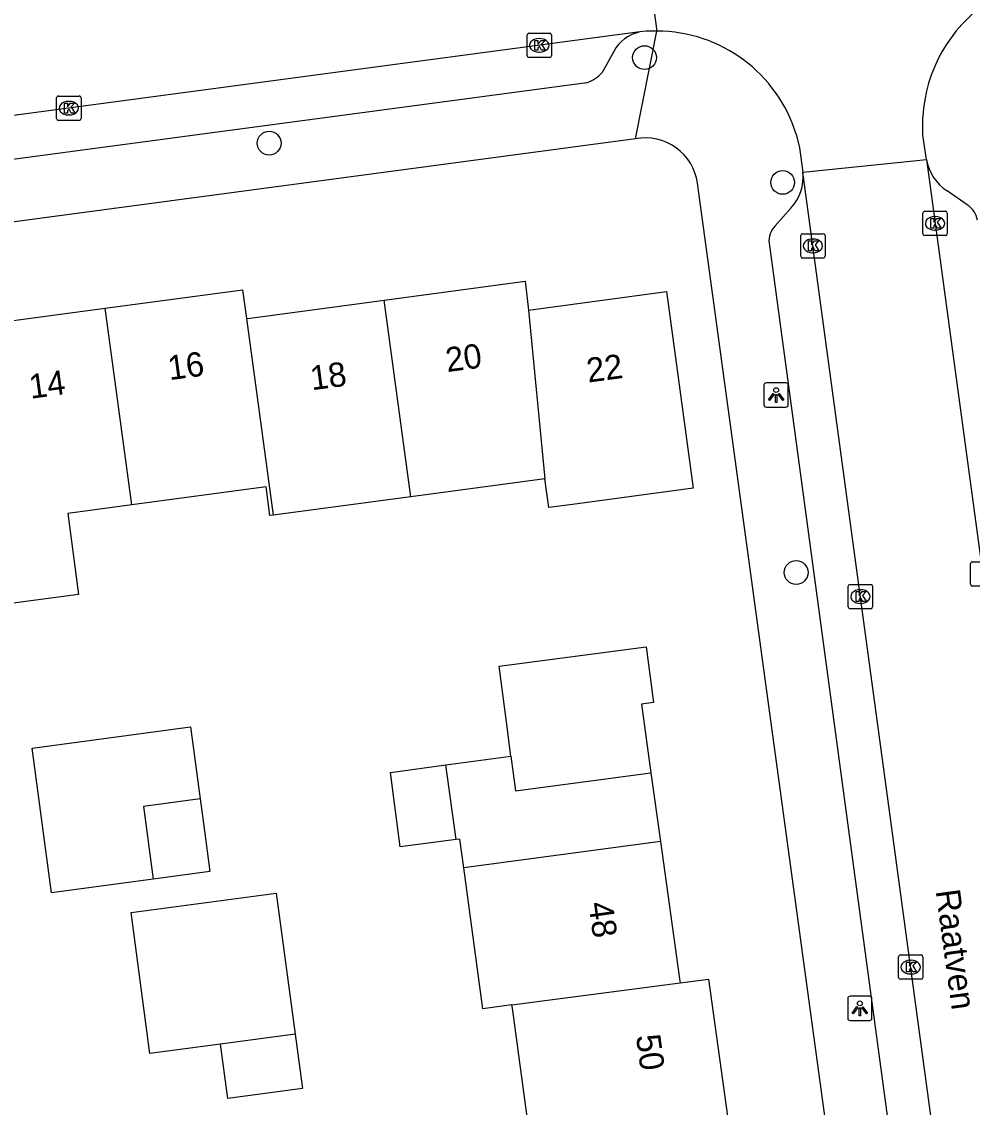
# Model space of a CAD drawing. Extents: x 163427 to 164190, y 380331 to 381641.
# Drawn here: x 163563.29 to 163602.34, y 381054.66 to 381099.27 of the extents above; entities that cross this region are included whole.
import ezdxf

# ---------------------------------------------------------------- set-up
doc = ezdxf.new("R2010")
doc.units = 0
for name, color, linetype in [('IMGEO_Boom', 7, 'Continuous'), ('IMGEO_Kolk', 7, 'Continuous'), ('IMGEO_Lichtpunt', 7, 'Continuous'), ('IMGEO_Openbare_ruimte_label', 7, 'Continuous'), ('IMGEO_Pand', 7, 'Continuous'), ('IMGEO_Pand_nummerreeks', 7, 'Continuous'), ('IMGEO_Rijbaan_lokaal_open', 7, 'Continuous'), ('IMGEO_Voetpad_open', 7, 'Continuous')]:
    doc.layers.add(name, color=color, linetype=linetype)

msp = doc.modelspace()

# ---------------------------------------------------------------- linework, layer by layer
at = {"layer": 'IMGEO_Boom'}
for centre in [(163588.876, 381097.796), (163573.451, 381094.282), (163594.55, 381092.667), (163595.102, 381076.637)]:
    msp.add_circle(centre, 0.489, dxfattribs=at)
at = {"layer": 'IMGEO_Kolk'}
for p, q in [((163584.051, 381097.873), (163584.051, 381098.725)), ((163584.126, 381098.799), (163584.978, 381098.799)), ((163585.052, 381098.725), (163585.052, 381097.873)), ((163584.539, 381098.579), (163584.564, 381098.579)), ((163584.562, 381098.019), (163584.537, 381098.019)), ((163584.978, 381097.799), (163584.126, 381097.799)), ((163564.722, 381095.293), (163564.722, 381096.145)), ((163564.797, 381096.219), (163565.649, 381096.219)), ((163565.723, 381096.145), (163565.723, 381095.293)), ((163565.21, 381095.999), (163565.235, 381095.999)), ((163565.649, 381095.219), (163564.797, 381095.219)), ((163565.233, 381095.439), (163565.208, 381095.439)), ((163600.312, 381090.558), (163600.312, 381091.41)), ((163600.387, 381091.484), (163601.239, 381091.484)), ((163600.8, 381091.264), (163600.825, 381091.264)), ((163601.313, 381091.41), (163601.313, 381090.558)), ((163600.823, 381090.704), (163600.798, 381090.704)), ((163595.29, 381089.634), (163595.29, 381090.486)), ((163595.365, 381090.56), (163596.217, 381090.56)), ((163595.778, 381090.34), (163595.803, 381090.34)), ((163596.291, 381090.486), (163596.291, 381089.634)), ((163601.239, 381090.484), (163600.387, 381090.484)), ((163596.217, 381089.56), (163595.365, 381089.56)), ((163595.801, 381089.78), (163595.776, 381089.78)), ((163602.265, 381076.152), (163602.265, 381077.004)), ((163602.34, 381077.078), (163603.192, 381077.078)), ((163597.244, 381075.222), (163597.244, 381076.074)), ((163597.319, 381076.148), (163598.171, 381076.148)), ((163598.245, 381076.074), (163598.245, 381075.222)), ((163603.192, 381076.078), (163602.34, 381076.078)), ((163597.732, 381075.928), (163597.757, 381075.928)), ((163598.171, 381075.148), (163597.319, 381075.148)), ((163597.755, 381075.368), (163597.73, 381075.368)), ((163599.31, 381059.991), (163599.31, 381060.843)), ((163599.385, 381060.917), (163600.237, 381060.917)), ((163600.311, 381060.843), (163600.311, 381059.991)), ((163599.798, 381060.697), (163599.823, 381060.697)), ((163600.237, 381059.917), (163599.385, 381059.917)), ((163599.821, 381060.137), (163599.796, 381060.137))]:
    msp.add_line(p, q, dxfattribs=at)
for points in [[(163584.051, 381097.873), (163584.051, 381098.725)], [(163584.126, 381098.799), (163584.978, 381098.799)], [(163585.052, 381098.725), (163585.052, 381097.873)], [(163584.372, 381098.499), (163584.495, 381098.499), (163584.495, 381098.348), (163584.625, 381098.499), (163584.789, 381098.499), (163584.643, 381098.348), (163584.796, 381098.099), (163584.644, 381098.099), (163584.559, 381098.263), (163584.495, 381098.196), (163584.495, 381098.099), (163584.372, 381098.099), (163584.372, 381098.499)], [(163584.978, 381097.799), (163584.126, 381097.799)], [(163564.722, 381095.293), (163564.722, 381096.145)], [(163564.797, 381096.219), (163565.649, 381096.219)], [(163565.723, 381096.145), (163565.723, 381095.293)], [(163565.043, 381095.919), (163565.166, 381095.919), (163565.166, 381095.768), (163565.296, 381095.919), (163565.46, 381095.919), (163565.314, 381095.768), (163565.467, 381095.519), (163565.315, 381095.519), (163565.23, 381095.683), (163565.166, 381095.616), (163565.166, 381095.519), (163565.043, 381095.519), (163565.043, 381095.919)], [(163565.649, 381095.219), (163564.797, 381095.219)], [(163600.312, 381090.558), (163600.312, 381091.41)], [(163600.387, 381091.484), (163601.239, 381091.484)], [(163600.633, 381091.184), (163600.756, 381091.184), (163600.756, 381091.033), (163600.886, 381091.184), (163601.05, 381091.184), (163600.904, 381091.033), (163601.057, 381090.784), (163600.905, 381090.784), (163600.82, 381090.948), (163600.756, 381090.881), (163600.756, 381090.784), (163600.633, 381090.784), (163600.633, 381091.184)], [(163601.313, 381091.41), (163601.313, 381090.558)], [(163595.29, 381089.634), (163595.29, 381090.486)], [(163595.365, 381090.56), (163596.217, 381090.56)], [(163595.611, 381090.26), (163595.734, 381090.26), (163595.734, 381090.109), (163595.864, 381090.26), (163596.028, 381090.26), (163595.882, 381090.109), (163596.035, 381089.86), (163595.883, 381089.86), (163595.798, 381090.024), (163595.734, 381089.957), (163595.734, 381089.86), (163595.611, 381089.86), (163595.611, 381090.26)], [(163596.291, 381090.486), (163596.291, 381089.634)], [(163601.239, 381090.484), (163600.387, 381090.484)], [(163596.217, 381089.56), (163595.365, 381089.56)], [(163602.265, 381076.152), (163602.265, 381077.004)], [(163602.34, 381077.078), (163603.192, 381077.078)], [(163597.244, 381075.222), (163597.244, 381076.074)], [(163597.319, 381076.148), (163598.171, 381076.148)], [(163598.245, 381076.074), (163598.245, 381075.222)], [(163603.192, 381076.078), (163602.34, 381076.078)], [(163597.565, 381075.848), (163597.688, 381075.848), (163597.688, 381075.697), (163597.818, 381075.848), (163597.982, 381075.848), (163597.836, 381075.697), (163597.989, 381075.448), (163597.837, 381075.448), (163597.752, 381075.612), (163597.688, 381075.545), (163597.688, 381075.448), (163597.565, 381075.448), (163597.565, 381075.848)], [(163598.171, 381075.148), (163597.319, 381075.148)], [(163599.31, 381059.991), (163599.31, 381060.843)], [(163599.385, 381060.917), (163600.237, 381060.917)], [(163600.311, 381060.843), (163600.311, 381059.991)], [(163599.631, 381060.617), (163599.754, 381060.617), (163599.754, 381060.466), (163599.884, 381060.617), (163600.048, 381060.617), (163599.902, 381060.466), (163600.055, 381060.217), (163599.903, 381060.217), (163599.818, 381060.381), (163599.754, 381060.314), (163599.754, 381060.217), (163599.631, 381060.217), (163599.631, 381060.617)], [(163600.237, 381059.917), (163599.385, 381059.917)]]:
    msp.add_lwpolyline(points, dxfattribs=at)
for centre, start, end in [((163584.128, 381098.723), 91.552, 178.448), ((163584.128, 381098.723), 91.552, 178.448), ((163584.976, 381098.723), 1.552, 88.448), ((163584.976, 381098.723), 1.552, 88.448), ((163584.128, 381097.875), 181.552, 268.448), ((163584.128, 381097.875), 181.552, 268.448), ((163584.976, 381097.875), 271.552, 358.448), ((163584.976, 381097.875), 271.552, 358.448), ((163564.799, 381096.143), 91.552, 178.448), ((163564.799, 381096.143), 91.552, 178.448), ((163565.647, 381096.143), 1.552, 88.448), ((163565.647, 381096.143), 1.552, 88.448), ((163564.799, 381095.295), 181.552, 268.448), ((163564.799, 381095.295), 181.552, 268.448), ((163565.647, 381095.295), 271.552, 358.448), ((163565.647, 381095.295), 271.552, 358.448), ((163600.389, 381091.408), 91.552, 178.448), ((163600.389, 381091.408), 91.552, 178.448), ((163601.237, 381091.408), 1.552, 88.448), ((163601.237, 381091.408), 1.552, 88.448), ((163595.367, 381090.484), 91.552, 178.448), ((163595.367, 381090.484), 91.552, 178.448), ((163596.215, 381090.484), 1.552, 88.448), ((163596.215, 381090.484), 1.552, 88.448), ((163600.389, 381090.56), 181.552, 268.448), ((163600.389, 381090.56), 181.552, 268.448), ((163601.237, 381090.56), 271.552, 358.448), ((163601.237, 381090.56), 271.552, 358.448), ((163595.367, 381089.636), 181.552, 268.448), ((163595.367, 381089.636), 181.552, 268.448), ((163596.215, 381089.636), 271.552, 358.448), ((163596.215, 381089.636), 271.552, 358.448), ((163602.342, 381077.002), 91.552, 178.448), ((163602.342, 381077.002), 91.552, 178.448), ((163597.321, 381076.072), 91.552, 178.448), ((163597.321, 381076.072), 91.552, 178.448), ((163598.169, 381076.072), 1.552, 88.448), ((163598.169, 381076.072), 1.552, 88.448), ((163602.342, 381076.154), 181.552, 268.448), ((163602.342, 381076.154), 181.552, 268.448), ((163597.321, 381075.224), 181.552, 268.448), ((163597.321, 381075.224), 181.552, 268.448), ((163598.169, 381075.224), 271.552, 358.448), ((163598.169, 381075.224), 271.552, 358.448), ((163599.387, 381060.841), 91.552, 178.448), ((163599.387, 381060.841), 91.552, 178.448), ((163600.235, 381060.841), 1.552, 88.448), ((163600.235, 381060.841), 1.552, 88.448), ((163599.387, 381059.993), 181.552, 268.448), ((163599.387, 381059.993), 181.552, 268.448), ((163600.235, 381059.993), 271.552, 358.448), ((163600.235, 381059.993), 271.552, 358.448)]:
    msp.add_arc(centre, 0.0765, start, end, dxfattribs=at)
for centre, major_axis, ratio, start_param, end_param in [((163584.538, 381098.299), (-0.387, 0.002), 0.722429, 4.712389, 7.853982), ((163584.563, 381098.299), (-0.39, 0.002), 0.717154, 1.570796, 4.712389), ((163565.209, 381095.719), (-0.387, 0.002), 0.722429, 4.712389, 7.853982), ((163565.234, 381095.719), (-0.39, 0.002), 0.717154, 1.570796, 4.712389), ((163600.799, 381090.984), (-0.387, 0.002), 0.722429, 4.712389, 7.853982), ((163600.824, 381090.984), (-0.39, 0.002), 0.717154, 1.570796, 4.712389), ((163595.777, 381090.06), (-0.387, 0.002), 0.722429, 4.712389, 7.853982), ((163595.802, 381090.06), (-0.39, 0.002), 0.717154, 1.570796, 4.712389), ((163597.731, 381075.648), (-0.387, 0.002), 0.722429, 4.712389, 7.853982), ((163597.756, 381075.648), (-0.39, 0.002), 0.717154, 1.570796, 4.712389), ((163599.797, 381060.417), (-0.387, 0.002), 0.722429, 4.712389, 7.853982), ((163599.822, 381060.417), (-0.39, 0.002), 0.717154, 1.570796, 4.712389)]:
    msp.add_ellipse(centre, major_axis=major_axis, ratio=ratio, start_param=start_param, end_param=end_param, dxfattribs=at)
at = {"layer": 'IMGEO_Lichtpunt'}
for p, q in [((163593.782, 381084.334), (163593.782, 381083.527)), ((163593.782, 381084.334), (163593.782, 381083.527)), ((163594.684, 381084.429), (163593.876, 381084.429)), ((163594.684, 381084.429), (163593.876, 381084.429)), ((163594.778, 381083.527), (163594.778, 381084.334)), ((163594.778, 381083.527), (163594.778, 381084.334)), ((163593.876, 381083.433), (163594.684, 381083.433)), ((163593.876, 381083.433), (163594.684, 381083.433)), ((163597.223, 381059.128), (163597.223, 381058.321)), ((163597.223, 381059.128), (163597.223, 381058.321)), ((163598.125, 381059.223), (163597.317, 381059.223)), ((163598.125, 381059.223), (163597.317, 381059.223)), ((163598.219, 381058.321), (163598.219, 381059.128)), ((163598.219, 381058.321), (163598.219, 381059.128)), ((163597.317, 381058.227), (163598.125, 381058.227)), ((163597.317, 381058.227), (163598.125, 381058.227))]:
    msp.add_line(p, q, dxfattribs=at)
for points in [[(163594.156, 381083.998), (163594.195, 381083.97), (163594.007, 381083.708), (163593.969, 381083.735), (163594.156, 381083.998)], [(163594.368, 381083.97), (163594.406, 381083.997), (163594.593, 381083.735), (163594.554, 381083.707), (163594.368, 381083.97)], [(163594.258, 381083.95), (163594.305, 381083.95), (163594.305, 381083.628), (163594.258, 381083.628), (163594.258, 381083.95)], [(163597.597, 381058.792), (163597.636, 381058.764), (163597.448, 381058.502), (163597.41, 381058.529), (163597.597, 381058.792)], [(163597.699, 381058.744), (163597.746, 381058.744), (163597.746, 381058.422), (163597.699, 381058.422), (163597.699, 381058.744)], [(163597.809, 381058.764), (163597.847, 381058.791), (163598.034, 381058.529), (163597.995, 381058.501), (163597.809, 381058.764)]]:
    msp.add_lwpolyline(points, dxfattribs=at)
for centre in [(163594.281, 381084.132), (163597.722, 381058.926)]:
    msp.add_circle(centre, 0.0994, dxfattribs=at)
for centre, start, end in [((163593.876, 381084.334), 90, 180), ((163593.876, 381084.334), 90, 180), ((163594.684, 381084.334), 0, 90), ((163594.684, 381084.334), 0, 90), ((163593.876, 381083.527), 180, 270), ((163593.876, 381083.527), 180, 270), ((163594.684, 381083.527), 270, 0), ((163594.684, 381083.527), 270, 360), ((163597.317, 381059.128), 90, 180), ((163597.317, 381059.128), 90, 180), ((163598.125, 381059.128), 0, 90), ((163598.125, 381059.128), 0, 90), ((163597.317, 381058.321), 180, 270), ((163597.317, 381058.321), 180, 270), ((163598.125, 381058.321), 270, 0), ((163598.125, 381058.321), 270, 360)]:
    msp.add_arc(centre, 0.0946, start, end, dxfattribs=at)
at = {"layer": 'IMGEO_Pand'}
for points in [[(163578.18, 381087.831), (163583.97, 381088.61), (163584.11, 381087.42)], [(163566.722, 381087.495), (163572.362, 381088.251), (163572.523, 381087.07)], [(163584.11, 381087.42), (163589.78, 381088.18), (163590.87, 381080.1), (163585.915, 381079.434), (163584.937, 381079.303), (163584.777, 381080.491)], [(163572.523, 381087.07), (163572.67, 381087.09), (163578.18, 381087.831)], [(163579.277, 381079.752), (163578.18, 381087.831)], [(163561.087, 381086.74), (163566.722, 381087.495)], [(163567.805, 381079.42), (163566.722, 381087.495)], [(163584.11, 381087.42), (163584.777, 381080.491)], [(163572.523, 381087.07), (163573.624, 381078.992)], [(163584.777, 381080.491), (163579.277, 381079.752)], [(163573.624, 381078.992), (163573.486, 381078.973), (163573.326, 381080.162), (163567.805, 381079.42)], [(163579.277, 381079.752), (163573.624, 381078.992)], [(163567.805, 381079.42), (163565.178, 381079.067), (163565.625, 381075.731), (163562.633, 381075.328), (163562.191, 381078.666)], [(163583.382, 381069.082), (163583.197, 381070.502), (163582.9, 381072.78), (163588.94, 381073.58), (163589.24, 381071.29), (163588.75, 381071.226), (163589.14, 381068.402)], [(163568.686, 381064.033), (163564.514, 381063.474), (163563.717, 381069.421), (163570.224, 381070.292), (163570.619, 381067.327)], [(163580.716, 381068.727), (163583.382, 381069.082)], [(163583.382, 381069.082), (163583.567, 381067.663), (163589.14, 381068.402)], [(163581.13, 381065.66), (163578.84, 381065.36), (163578.44, 381068.42), (163580.716, 381068.727)], [(163581.13, 381065.66), (163580.716, 381068.727)], [(163589.14, 381068.402), (163589.53, 381065.58)], [(163570.619, 381067.327), (163568.285, 381067.022), (163568.686, 381064.033)], [(163570.619, 381067.327), (163570.794, 381066.018), (163571.017, 381064.345), (163568.686, 381064.033)], [(163581.45, 381064.499), (163581.292, 381065.681), (163581.13, 381065.66)], [(163589.53, 381065.58), (163581.45, 381064.499)], [(163589.53, 381065.58), (163590.31, 381059.93), (163590.332, 381059.774)], [(163583.426, 381058.863), (163582.237, 381058.706), (163581.45, 381064.499)], [(163571.449, 381057.255), (163568.556, 381056.866), (163567.777, 381062.661), (163573.742, 381063.463), (163574.222, 381059.893), (163574.521, 381057.668)], [(163590.332, 381059.774), (163591.509, 381059.929), (163592.279, 381054.293)], [(163583.426, 381058.863), (163590.332, 381059.774)], [(163584.188, 381053.249), (163583.444, 381058.729), (163583.426, 381058.863)], [(163574.521, 381057.668), (163574.822, 381055.433), (163571.75, 381055.02), (163571.449, 381057.255)], [(163574.521, 381057.668), (163571.449, 381057.255)]]:
    msp.add_lwpolyline(points, dxfattribs=at)
at = {"layer": 'IMGEO_Rijbaan_lokaal_open'}
for points in [[(163588.68, 381103.951), (163589.386, 381098.89)], [(163588.678, 381098.851), (163540.896, 381092.473)], [(163589.386, 381098.89), (163588.947, 381098.887), (163588.678, 381098.851)], [(163600.456, 381093.608), (163600.309, 381094.615), (163600.307, 381094.989), (163600.306, 381095.362)], [(163595.104, 381094.65), (163595.241, 381094.091), (163595.38, 381093.094)], [(163595.38, 381093.094), (163600.456, 381093.608)], [(163600.456, 381093.608), (163612.89, 381001.887)], [(163607.888, 381000.887), (163595.38, 381093.094)]]:
    msp.add_lwpolyline(points, dxfattribs=at)
for centre, radius, start, end in [((163606.426, 381095.013), 6.13, 124.296, 176.7338), ((163589.354, 381092.871), 6.019, 17.1879, 89.6969)]:
    msp.add_arc(centre, radius, start, end, dxfattribs=at)
at = {"layer": 'IMGEO_Voetpad_open'}
for points in [[(163588.503, 381094.461), (163589.386, 381098.89)], [(163587.61, 381098.047), (163587.134, 381097.186)], [(163586.498, 381096.765), (163543.832, 381091.056)], [(163588.503, 381094.461), (163544.642, 381088.602)], [(163604.031, 380997.461), (163603.685, 381000), (163591.052, 381092.633)], [(163602.125, 381091.747), (163601.312, 381092.32)], [(163594.89, 381091.616), (163594.243, 381090.88)], [(163593.989, 381090.174), (163596.472, 381071.828), (163597.185, 381066.558), (163602.552, 381026.894), (163603.261, 381021.656), (163605.735, 381003.371)]]:
    msp.add_lwpolyline(points, dxfattribs=at)
for centre, radius, start, end in [((163589.027, 381097.276), 1.613, 102.4931, 151.4524), ((163586.063, 381098.114), 1.417, 287.8906, 319.1145), ((163588.904, 381092.329), 2.17, 8.0615, 100.6466), ((163602.343, 381093.934), 1.915, 189.7891, 237.4267), ((163593.564, 381092.876), 1.83, 316.4725, 6.8438), ((163601.655, 381090.963), 0.914, 9.8511, 59.073), ((163594.92, 381090.238), 0.933, 136.4961, 183.9291)]:
    msp.add_arc(centre, radius, start, end, dxfattribs=at)

# ---------------------------------------------------------------- texts
at = {"layer": 'IMGEO_Openbare_ruimte_label'}
msp.add_text('Raatven', height=1, rotation=277.7574, dxfattribs=at).set_placement((163600.832, 381063.553))
at = {"layer": 'IMGEO_Pand_nummerreeks'}
for s, rotation, p in [('20', 7.6611, (163580.767, 381084.87)), ('16', 7.6375, (163569.357, 381084.538)), ('22', 7.6344, (163586.559, 381084.439)), ('14', 7.6377, (163563.655, 381083.774)), ('18', 7.6604, (163575.207, 381084.122)), ('48', 277.8608, (163586.569, 381063.043)), ('50', 277.7748, (163588.519, 381057.592))]:
    msp.add_text(s, height=1, rotation=rotation, dxfattribs=at).set_placement(p)

doc.saveas('drawing.dxf')
